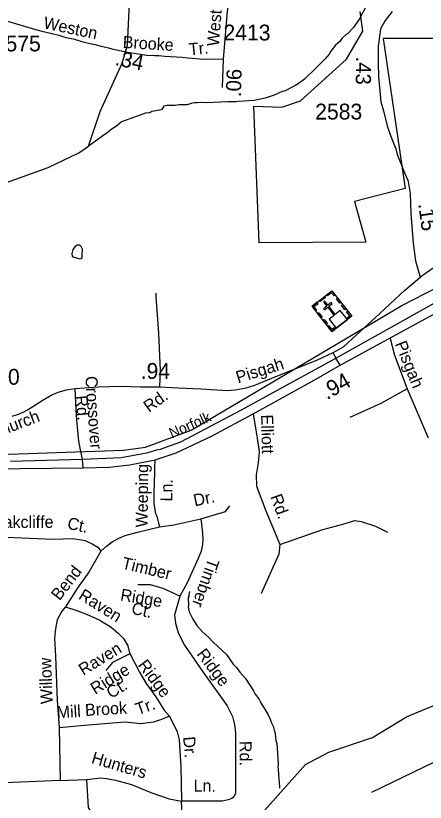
# Model space of a CAD drawing. Extents: x 1547597 to 1699558, y 810033 to 920809.
# Drawn here: x 1664043 to 1667282, y 864357 to 870571 of the extents above; entities that cross this region are included whole.
import ezdxf

# ---------------------------------------------------------------- set-up
doc = ezdxf.new("R2010")
doc.units = 0
for name, color, linetype in [('Exist Boundary Political City Limit New', 7, 'Continuous'), ('Exist Cultural Church with Cemetery CELL', 7, 'Continuous'), ('Exist Hydrographic Creek Single Shore', 7, 'Continuous'), ('Exist Hydrographic Misc Water Feature', 7, 'Continuous'), ('Exist Railroad Mainline', 7, 'Continuous'), ('Exist Railroad Mainline Label', 7, 'Continuous'), ('Exist Road Non-System Type 51', 7, 'Continuous'), ('Exist Road Non-System Type 51 Label', 7, 'Continuous'), ('Exist Road Secondary Mileage Hundredths English Label', 7, 'Continuous'), ('Exist Road Secondary Type 51 Attributed', 7, 'Continuous'), ('Exist Road Secondary Type 51 Label', 7, 'Continuous'), ('Exist Road Secondary Type 51 Number Label', 7, 'Continuous'), ('Map Preparation Boundary City Limit Buffer Line', 7, 'Continuous')]:
    doc.layers.add(name, color=color, linetype=linetype)

msp = doc.modelspace()

# ---------------------------------------------------------------- linework, layer by layer
at = {"layer": 'Exist Boundary Political City Limit New'}
for points in [[(1663837.3, 867101.4), (1664894.9, 867138.2), (1665070.4, 867162.6), (1665431.9, 867295.9), (1667096.1, 868282.8), (1668511.9, 869009.3), (1669040.6, 869311.4), (1669068.6, 869303.4), (1669736, 869635.4), (1668965.7, 870696)], [(1668792.6, 870578.2), (1668924.2, 870398.1), (1668522.6, 870384.2), (1668481.1, 869684.3), (1667989.5, 869677.4), (1667982.6, 870391.1), (1666948.6, 870391.8), (1667124.1, 869206.2), (1666723.2, 869104.4), (1666812.1, 868783.2), (1665968.7, 868776.5), (1665925.3, 869856.8), (1666148.7, 869850.2), (1666295.4, 869900.2), (1666658.6, 870228.4), (1666787.2, 870448.9), (1666766.3, 870604.1)]]:
    msp.add_lwpolyline(points, dxfattribs=at)
at = {"layer": 'Exist Cultural Church with Cemetery CELL'}
for points in [[(1666386.2, 868275.8), (1666542.6, 868399), (1666700.1, 868199), (1666543.8, 868075.8)], [(1666569.5, 868364.9), (1666560.5, 868357.9), (1666540.6, 868383.2), (1666508.8, 868358.1), (1666501.9, 868366.8), (1666542.6, 868399)], [(1666444.4, 868321.6), (1666485.1, 868353.7), (1666492.1, 868344.7), (1666451.4, 868312.6)], [(1666577.6, 868102.4), (1666665.7, 868171.9), (1666609.6, 868243), (1666569.8, 868211.6), (1666519.3, 868275.6), (1666545.2, 868296), (1666538.4, 868304.6), (1666512.5, 868284.2), (1666486.4, 868317.4), (1666477.3, 868310.2), (1666503.4, 868277), (1666477.4, 868256.6), (1666484.2, 868247.9), (1666510.2, 868268.4), (1666560.7, 868204.4), (1666521.5, 868173.6)], [(1666605.7, 868300.5), (1666578.9, 868334.5), (1666587.8, 868341.6), (1666614.7, 868307.5)], [(1666413, 868241.7), (1666421.9, 868248.8), (1666402, 868274), (1666433.8, 868299.1), (1666426.9, 868307.9), (1666386.2, 868275.8)], [(1666646.5, 868248.7), (1666619.7, 868282.7), (1666628.6, 868289.8), (1666655.4, 868255.7)], [(1666458.9, 868183.5), (1666432.1, 868217.5), (1666441, 868224.5), (1666467.8, 868190.5)], [(1666674.1, 868178.5), (1666667, 868187.5), (1666684.3, 868201.1), (1666659.3, 868232.8), (1666668, 868239.7), (1666700.1, 868199)], [(1666500.4, 868130.7), (1666473.6, 868164.7), (1666482.6, 868171.7), (1666509.4, 868137.7)], [(1666569.7, 868096.3), (1666562.6, 868105.3), (1666545.3, 868091.7), (1666520.3, 868123.4), (1666511.6, 868116.5), (1666543.7, 868075.8)]]:
    msp.add_lwpolyline(points, close=True, dxfattribs=at)
at = {"layer": 'Exist Hydrographic Creek Single Shore'}
for points in [[(1663902.4, 869229.1), (1664299.4, 869371.2), (1664542.4, 869487.8), (1664618.3, 869542), (1664710, 869814.5), (1664884.6, 870197.6), (1664927.5, 870337.9), (1664949.4, 870782.7), (1664959.5, 871348.7), (1664877.4, 871590.2), (1664663.6, 871953), (1664654.3, 872120.4), (1664753.4, 872500.2), (1664732.4, 872825.6), (1664707.3, 872852.4), (1664654.3, 873270.3), (1664532.3, 873561.8), (1664390.3, 874214.5), (1664342.3, 874389.5), (1664024.3, 874977)], [(1665665.3, 863671.1), (1665989.4, 864268.5), (1666335.4, 864655.3), (1666520.4, 864753.3), (1666863.4, 864867.9), (1667133.3, 865031.2), (1667355.1, 865123.7), (1667713.5, 865223.5), (1667807, 865419)]]:
    msp.add_lwpolyline(points, dxfattribs=at)
at = {"layer": 'Exist Hydrographic Misc Water Feature'}
for points in [[(1666860.9, 870738.4), (1666761.9, 870548.1), (1666712.8, 870477), (1666665.9, 870427.8), (1666655.8, 870422), (1666623.3, 870390.5), (1666605, 870366.8), (1666572.5, 870339.4), (1666535.8, 870292), (1666521.4, 870268.3), (1666488.7, 870228.8), (1666419.6, 870160), (1666326.3, 870071.6), (1666277.7, 870034.5), (1666251.5, 870018.9), (1666168.7, 869976.3), (1666150.7, 869972.6), (1666086.3, 869943.7), (1666040.1, 869928.5), (1666016, 869921), (1665927.6, 869900.5), (1665887.6, 869899.1), (1665845.6, 869895.8), (1665799.7, 869894.6), (1665783.6, 869890.8), (1665719.6, 869891.9), (1665663.6, 869888.9), (1665551.5, 869882.8), (1665503.6, 869885.6), (1665479.6, 869882), (1665453.5, 869882.5), (1665431.5, 869878.8), (1665399.3, 869867.4), (1665333.4, 869866.5), (1665303.2, 869861.1), (1665239.3, 869862.1), (1665215.3, 869856.6), (1665195.3, 869828.9), (1665120.1, 869816.1), (1665103.1, 869805.2), (1665069.4, 869802.1), (1664982.6, 869771.1), (1664880.4, 869733.9), (1664840.1, 869699.8), (1664806.1, 869678.1), (1664778.2, 869653.3), (1664618.3, 869542)], [(1664569, 868677.7), (1664570.6, 868728.2), (1664561.9, 868749), (1664550.3, 868760), (1664530.5, 868759.4), (1664511.3, 868746.1), (1664495.7, 868723.8), (1664488.2, 868693.3), (1664488.7, 868668), (1664547, 868651.9), (1664562.4, 868654.4), (1664568.7, 868662.4), (1664569, 868677.7)], [(1665418.3, 866021.9), (1665412.1, 865998), (1665412, 865982), (1665407.9, 865974), (1665409.4, 865910.1), (1665407.4, 865902.1), (1665415.1, 865862.1), (1665442.7, 865803.9), (1665476.3, 865753.7), (1665519.9, 865703.3), (1665567.5, 865662.9), (1665605.3, 865622.8), (1665710.5, 865526), (1665763.9, 865449.6), (1665789.6, 865423.3), (1665815.3, 865385.2), (1665861, 865334.9), (1665924.2, 865238.4), (1665938, 865212.3), (1665965.7, 865174.1), (1665981.4, 865142), (1666036.8, 865053.6), (1666056.5, 865013.5), (1666064.3, 864989.5), (1666080.1, 864957.4), (1666085.8, 864927.3), (1666089.8, 864921.3), (1666095.6, 864897.3), (1666099.2, 864845.3), (1666107.1, 864821.2), (1666117.9, 864661.3), (1666115.7, 864637.3), (1666119.6, 864621.3), (1666123, 864533.3), (1666127, 864525.3), (1666128.1, 864467.8)]]:
    msp.add_lwpolyline(points, dxfattribs=at)
at = {"layer": 'Exist Railroad Mainline'}
msp.add_lwpolyline([(1664002.1, 867052.3), (1664571.8, 867066.8), (1664877.5, 867081.4), (1665035.8, 867111.2), (1665089.9, 867121.1), (1665156.6, 867141), (1665187.8, 867147.8), (1665237.9, 867165.4), (1665349.7, 867206.1), (1665829.7, 867457.4), (1666575.2, 867867.3), (1667842.9, 868574.7)], dxfattribs=at)
at = {"layer": 'Exist Road Non-System Type 51'}
for points in [[(1665182.3, 867640), (1665189.2, 867768.3), (1665175.3, 868064.6), (1665155.1, 868350.7), (1665152.7, 868380.8)], [(1667004.1, 868020.1), (1667039.2, 867890), (1667138.2, 867624.7)], [(1666608.6, 867811.1), (1666575.2, 867867.3), (1666553.1, 867910.4)], [(1664571.8, 867066.8), (1664558.4, 867129.5), (1664542, 867209.5), (1664526, 867376.9), (1664521.6, 867458.1), (1664514.4, 867626.4)], [(1667138.2, 867624.7), (1666929.6, 867507.9), (1666685.7, 867398.2)], [(1667138.2, 867624.7), (1667304.3, 867235.5)], [(1665919.9, 867426.9), (1665953.2, 867233.9), (1665968.5, 867125.6), (1665961.8, 867038.5), (1665944.1, 866943), (1665947.7, 866854.6), (1666021.9, 866660), (1666103.2, 866465.4), (1666131.5, 866394.7)], [(1664576.5, 867000.2), (1664571.8, 867066.8)], [(1665183.1, 866533.6), (1665162, 866615.2), (1665152.2, 866635.2), (1665137.3, 866717.6), (1665137.7, 866751.4), (1665138.4, 866805.4), (1665143.5, 866959.5), (1665143.5, 867005.6), (1665144.8, 867062.5)], [(1665506.4, 866596.4), (1665701.4, 866655.8), (1665735.3, 866698.2)], [(1665179.9, 866532.8), (1665294.4, 866549.8), (1665387.7, 866571), (1665506.4, 866596.4)], [(1665506.4, 866596.4), (1665519.1, 866486.1), (1665523.3, 866431), (1665519.1, 866392.8), (1665510.6, 866341.9), (1665485.2, 866282.5), (1665400.4, 866091.6), (1665341, 865985.6)], [(1666131.5, 866394.7), (1666470.8, 866511.4), (1666629.9, 866553.9), (1666725.4, 866582.2), (1666774.8, 866575.1), (1666888, 866539.7), (1666983.4, 866490.2)], [(1664717.8, 866341.9), (1664760.2, 866380.1), (1664806.8, 866414), (1664857.7, 866443.7), (1664908.6, 866464.9), (1665006.1, 866490.4), (1665179.9, 866532.8)], [(1663827.5, 866460.7), (1664031, 866448), (1664336.3, 866435.2), (1664494.2, 866442), (1664593.1, 866424.7), (1664647, 866398.7), (1664693.6, 866373.3), (1664717.8, 866341.9)], [(1666131.5, 866394.7), (1666124.4, 866316.8), (1665983, 866005.5)], [(1664717.8, 866341.9), (1664620.3, 866176.5), (1664535.5, 866053.4), (1664438, 865900.7)], [(1665341, 865985.6), (1665209.6, 866045), (1665107.9, 866074.7), (1665010.3, 866074.7)], [(1665341, 865985.6), (1665311.3, 865883.8), (1665298.6, 865837.1), (1665307.1, 865773.5), (1665328.3, 865697.1), (1665379.2, 865599.5), (1665523.3, 865387.4), (1665714.1, 865120.2), (1665756.5, 865035.3), (1665773.5, 864971.7), (1665781.9, 864903.8), (1665781.9, 864556), (1665781.9, 864430.4), (1665769.2, 864400.7), (1665752.3, 864388), (1665722.6, 864375.3), (1665675.9, 864366.8), (1665353.7, 864366.8)], [(1664438, 865900.7), (1664408.3, 865866.8), (1664370.2, 865798.9), (1664357.5, 865726.8), (1664349, 865654.7), (1664357.5, 865510.5), (1664370.2, 865162.6), (1664387.1, 864946.3)], [(1664438, 865900.7), (1664527, 865872.7), (1664620.3, 865834.6), (1664709.3, 865796.4), (1664798.4, 865741.2), (1664853.5, 865694.6), (1664895.9, 865652.1), (1664929.8, 865592.8), (1664942.5, 865537.6)], [(1664946.3, 865530.4), (1664807.5, 865461), (1664755.3, 865398.3)], [(1664942.5, 865537.6), (1665023.1, 865384.9), (1665073.9, 865295.8), (1665150.2, 865189.8), (1665218.1, 865083.7), (1665260.5, 865037)], [(1665260.5, 865037), (1665196.9, 865011.6), (1665133.3, 864990.4), (1665031.5, 864977.7), (1664908.6, 864990.4), (1664586.4, 864964.9), (1664387.1, 864946.3)], [(1665260.5, 865037), (1665319.8, 864914), (1665336.8, 864850.4), (1665341, 864761.3), (1665349.5, 864642.5), (1665353.7, 864366.8)], [(1664387.1, 864946.3), (1664395.6, 864530.5)], [(1667429.6, 864711.3), (1666857.9, 864434.5)], [(1664395.6, 864530.5), (1663895.3, 864509.3)], [(1664395.6, 864530.5), (1664602.5, 864537)], [(1664602.5, 864537), (1664717.8, 864549.2), (1664760.2, 864545), (1664832.3, 864532.2), (1664959.5, 864498.3), (1665112.1, 864434.7), (1665256.2, 864383.8), (1665353.7, 864366.8)], [(1664602.5, 864537), (1664616.8, 864317), (1664631.4, 864290.8), (1664666.3, 864255.8), (1664762.3, 864194.7), (1664971.8, 864078.2), (1665067.8, 864020), (1665146.4, 863979.2), (1665213.3, 863961.8), (1665271.5, 863955.9), (1665309.3, 863955.9), (1665350, 863955.9), (1665393.7, 863955.9)], [(1665393.7, 863955.9), (1665367.5, 864084), (1665353.7, 864366.8)]]:
    msp.add_lwpolyline(points, dxfattribs=at)
at = {"layer": 'Exist Road Secondary Type 51 Attributed'}
msp.add_line((1665683.1, 870229.4), (1665676.1, 870004), dxfattribs=at)
for points in [[(1666862.7, 872015.3), (1666860.9, 871910), (1666839.7, 871515.2), (1666821.1, 871453.2), (1666789.4, 871410.6), (1666743.4, 871366.6), (1666677.2, 871337.1), (1666243.8, 871317.7), (1666197, 871296.3), (1666158.7, 871267.4), (1666132.8, 871244.1), (1666123.9, 871224.8), (1666108.4, 871201.5), (1666063.4, 870962.9), (1666029.9, 870884.1), (1665990.5, 870840.7), (1665959, 870819), (1665874.3, 870797.3), (1665801.4, 870781.5), (1665763.9, 870759.8), (1665732.4, 870718.4), (1665714.7, 870604), (1665683.1, 870229.4)], [(1667019.1, 870605.3), (1666964.2, 870535.1), (1666928.5, 870467.5), (1666924.7, 870444.6), (1666908.4, 870330.6), (1666908.4, 870200.4), (1666912.8, 870087.9), (1666921.6, 869977.6), (1666930.4, 869891.5), (1666952.1, 869820.8), (1666980.2, 869702.2), (1667005.7, 869625.6), (1667050.3, 869519.8), (1667060.6, 869473.9), (1667088.6, 869405), (1667118, 869331), (1667142.8, 869272.3), (1667153, 869230.2), (1667163.2, 869167.7), (1667167.1, 869009.6), (1667184.9, 868774.9), (1667204.1, 868634.5), (1667241.4, 868506.6)], [(1665683.1, 870229.4), (1665523.1, 870224.5), (1665444.2, 870232.4), (1665405.3, 870237.2), (1665360.8, 870242.5), (1665223.4, 870250.4), (1665175.1, 870255.7), (1665140.2, 870255.7), (1665078.4, 870258.4), (1664996.6, 870269.6), (1664910.7, 870283), (1664806.8, 870307.3), (1664779.2, 870316.4), (1664718.2, 870328.4), (1664685.1, 870338.3), (1664642.1, 870346.4), (1664576.3, 870363.2), (1664511, 870382.6), (1664442, 870398.1), (1664388.3, 870414.3), (1664340, 870425), (1664251.3, 870447.6), (1664195, 870463.7), (1663981.2, 870525.7)], [(1667241.4, 868506.6), (1667284.9, 868538.8), (1667470.1, 868667.9), (1667540.9, 868692.1), (1667578.2, 868703.5), (1667632.3, 868709.2), (1667709.1, 868717.7), (1667790.2, 868726.3), (1667904.1, 868733.4), (1667979.5, 868732), (1668037.9, 868713), (1668053.3, 868704.1), (1668062.8, 868694.9), (1668107.5, 868626.9)], [(1662843.5, 866770.3), (1662983.9, 866843.7), (1663108.9, 866892.1), (1663256.8, 866940.6), (1663440.5, 866978.9), (1663580.8, 866991.6), (1663830.8, 866991.6), (1664576.5, 867000.2), (1664784.8, 867005.6), (1664944.7, 867022.9), (1665144.8, 867062.5), (1665312.3, 867118.6), (1665598.1, 867251.9), (1665919.9, 867426.9), (1666403.2, 867691.9), (1666608.6, 867811.1), (1668107.5, 868626.9)], [(1664015.2, 867408.7), (1664066.2, 867424), (1664101.3, 867440), (1664137.3, 867458.5), (1664179.4, 867484), (1664251.5, 867530.5), (1664324.8, 867574.6), (1664379.6, 867597.5), (1664444.7, 867614.7), (1664514.4, 867626.4), (1664694.6, 867640), (1664876.2, 867644.1), (1665030.6, 867640), (1665182.3, 867640), (1665329, 867632.3), (1665509.3, 867624), (1665715.8, 867611.7), (1665779.4, 867616.6), (1665864.7, 867632.8), (1665933.3, 867652.4), (1665996.2, 867678.2), (1666068.5, 867706.9), (1666428.4, 867852.3), (1666553.1, 867910.4), (1666635.2, 867955.9), (1666702.8, 868018.4), (1666922.2, 868218.7), (1667120.5, 868403.7), (1667183, 868456), (1667241.4, 868506.6)]]:
    msp.add_lwpolyline(points, dxfattribs=at)
at = {"layer": 'Map Preparation Boundary City Limit Buffer Line'}
for points in [[(1663837.3, 867101.4), (1664894.9, 867138.2), (1665070.4, 867162.6), (1665431.9, 867295.9), (1667096.1, 868282.8), (1668511.9, 869009.3), (1669040.6, 869311.4), (1669068.6, 869303.4), (1669736, 869635.4), (1668965.7, 870696)], [(1668792.6, 870578.2), (1668924.2, 870398.1), (1668522.6, 870384.2), (1668481.1, 869684.3), (1667989.5, 869677.4), (1667982.6, 870391.1), (1666948.6, 870391.8), (1667124.1, 869206.2), (1666723.2, 869104.4), (1666812.1, 868783.2), (1665968.7, 868776.5), (1665925.3, 869856.8), (1666148.7, 869850.2), (1666295.4, 869900.2), (1666658.6, 870228.4), (1666787.2, 870448.9), (1666766.3, 870604.1)]]:
    msp.add_lwpolyline(points, dxfattribs=at)

# ---------------------------------------------------------------- texts
at = {"layer": 'Exist Railroad Mainline Label'}
msp.add_text('Norfolk', height=82.02, rotation=23.94188, dxfattribs=at).set_placement((1665278.6, 867230.8))
at = {"layer": 'Exist Road Non-System Type 51 Label'}
for s, rotation, p in [('Pisgah', 291.90433, (1667040.7, 867979.9)), ('Crossover', 274.09691, (1664593.2, 867721.5)), ('Rd.', 275.32105, (1664515.2, 867567.4)), ('Elliott', 271.28266, (1665983.6, 867419.9)), ('Weeping', 89.33005, (1665086, 866528.5)), ('Ln.', 89.33005, (1665281.8, 866733)), ('Dr.', 12.0502, (1665459.6, 866694.3)), ('Rd.', 290.06817, (1666054.9, 866772.2)), ('Oakcliffe', 0.29203, (1663848.7, 866522.9)), ('Ct.', 347.52221, (1664445.6, 866519.8)), ('Timber', 346.82694, (1664876.6, 866204.3)), ('Bend', 52.17729, (1664390, 865945.6)), ('Timber', 250.67373, (1665566.7, 866291.6)), ('Raven', 328.0656, (1664532.6, 865969.2)), ('Ridge', 350.4494, (1664866.2, 865952.6)), ('Ct.', 346.82694, (1664952.2, 865848.9)), ('Raven', 31.51822, (1664577.8, 865355.2)), ('Ridge', 306.88117, (1665469.3, 865527.5)), ('Willow', 92.07704, (1664336.2, 865135)), ('Ridge', 306.74156, (1665004.6, 865440.6)), ('Ridge', 31.51822, (1664671.6, 865205)), ('Ct.', 31.51822, (1664797.6, 865172.7)), ('Brook', 3.36122, (1664593.9, 865038.4)), ('Tr.', 19.38966, (1665009.6, 865044.8)), ('Mill', 3.22123, (1664370, 865020.7)), ('Dr.', 274.95606, (1665366.8, 864873.1)), ('Rd.', 270.88854, (1665812.7, 864841.6)), ('Hunters', 343.6862, (1664635.9, 864667.9)), ('Ln.', 359.87702, (1665449.4, 864440.7))]:
    msp.add_text(s, height=95, rotation=rotation, dxfattribs=at).set_placement(p)
at = {"layer": 'Exist Road Secondary Mileage Hundredths English Label'}
for s, height, rotation, p in [('.34', 120, 348.37435, (1664823.1, 870182.3)), ('.43', 120, 269.55216, (1666733.9, 870249.4)), ('.06', 120, 88.20369, (1665824, 869927.1)), ('.15', 120, 277.84089, (1667225.2, 869085)), ('.94', 125, 30.14006, (1666504.9, 867534.1))]:
    msp.add_text(s, height=height, rotation=rotation, dxfattribs=at).set_placement(p)
msp.add_text('.94', height=125, dxfattribs=at).set_placement((1665031.8, 867702.5))
at = {"layer": 'Exist Road Secondary Type 51 Label'}
for s, rotation, p in [('West', 85.36324, (1665649.7, 870327)), ('Weston', 348.09697, (1664257.1, 870473.3)), ('Brooke', 356.50773, (1664887.7, 870317.6)), ('Tr.', 5.48875, (1665416.8, 870258.6)), ('Pisgah', 17.3399, (1665801.6, 867666.5)), ('Rd.', 35.51906, (1665096.9, 867433.1)), ('Church', 20.68951, (1663859.2, 867225.2))]:
    msp.add_text(s, height=95, rotation=rotation, dxfattribs=at).set_placement(p)
at = {"layer": 'Exist Road Secondary Type 51 Number Label'}
for s, p in [('2413', (1665686.2, 870376.2)), ('2575', (1663869.9, 870289.9)), ('2583', (1666411.5, 869751.6)), ('2410', (1663703.2, 867656.2))]:
    msp.add_text(s, height=125, dxfattribs=at).set_placement(p)

doc.saveas('drawing.dxf')
